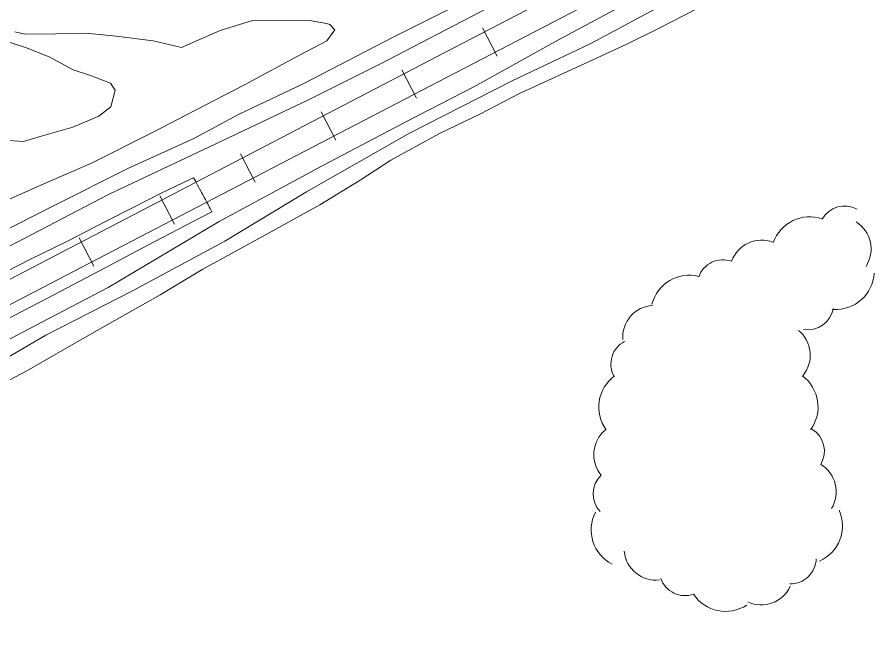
# Model space of a CAD drawing. Extents: x 2361284 to 2366480, y 6976556 to 6985346.
# Drawn here: x 2362647.8 to 2362837, y 6977802.6 to 6977937.4 of the extents above; entities that cross this region are included whole.
import ezdxf

# ---------------------------------------------------------------- set-up
doc = ezdxf.new("R2010")
doc.units = 0
doc.header["$LTSCALE"] = 1.9
for name, color, linetype, lineweight in [('12', 7, 'Continuous', 13), ('13', 7, 'Continuous', 13), ('16', 7, 'Continuous', 13), ('29', 7, 'Continuous', 13), ('3', 7, 'Continuous', 13)]:
    doc.layers.add(name, color=color, linetype=linetype, lineweight=lineweight)

msp = doc.modelspace()

# ---------------------------------------------------------------- linework, layer by layer
at = {"layer": '12'}
msp.add_lwpolyline([(2362643.901, 6977932.621), (2362649.639, 6977930.776), (2362654.847, 6977928.745), (2362660.105, 6977925.875), (2362663.717, 6977924.729), (2362668.324, 6977922.963), (2362669.349, 6977921.373), (2362668.404, 6977917.753), (2362665.755, 6977915.714), (2362660.055, 6977913.294), (2362652.865, 6977911.205), (2362649.195, 6977910.12), (2362645.923, 6977910.379)], dxfattribs=at)
at = {"layer": '13'}
for points in [[(2362846.368, 6977989.88), (2362833.714, 6977983.818), (2362819.229, 6977977.001), (2362808.776, 6977971.912), (2362799.407, 6977967.522), (2362787.743, 6977961.61), (2362772.631, 6977954.386), (2362755.474, 6977945.554), (2362744.226, 6977939.945), (2362730.472, 6977933.064), (2362710.857, 6977922.907), (2362696.501, 6977916.04), (2362686.611, 6977910.786), (2362672.133, 6977904.168), (2362656.088, 6977896.104), (2362643.19, 6977889.632)], [(2362843.258, 6977986.74), (2362826.36, 6977977.918), (2362809.593, 6977969.049), (2362792.578, 6977960.006), (2362771.05, 6977949.142), (2362751.222, 6977939.462), (2362727.517, 6977927.136), (2362711.891, 6977919.257), (2362690.108, 6977908.959), (2362668.006, 6977898.529), (2362644.313, 6977886.173), (2362628.185, 6977878.429), (2362610.673, 6977870.111), (2362593.054, 6977861.464), (2362585.352, 6977857.421), (2362583.447, 6977857.993), (2362580.821, 6977859.648), (2362577.087, 6977861.083), (2362573.759, 6977859.881), (2362571.862, 6977859.393), (2362571.103, 6977857.226), (2362570.506, 6977852.619)], [(2362850.88, 6977977.951), (2362836.711, 6977970.517), (2362826.573, 6977964.97), (2362807.895, 6977955.191), (2362796.018, 6977948.549), (2362782.013, 6977940.565), (2362766.042, 6977932.062), (2362748.205, 6977922.172), (2362733.557, 6977914.603), (2362714.978, 6977904.866), (2362692.204, 6977892.558), (2362667.781, 6977878.066), (2362653.213, 6977870.416), (2362641.093, 6977864.08), (2362621.171, 6977852.62), (2362606.32, 6977844.089), (2362594.875, 6977836.3), (2362590.692, 6977834.401), (2362586.071, 6977833.407), (2362580.904, 6977831.948)], [(2362857.457, 6977976.235), (2362836.426, 6977965.784), (2362817.151, 6977955.719), (2362803.058, 6977947.536), (2362789.29, 6977939.834), (2362773.907, 6977931.647), (2362756.624, 6977923.482), (2362734.083, 6977911.928), (2362711.443, 6977899.072), (2362693.465, 6977888.24), (2362673.298, 6977877.398), (2362654.079, 6977867.534), (2362647.616, 6977863.743), (2362632.318, 6977854.927), (2362617.052, 6977847.191), (2362599.455, 6977838.283), (2362588.684, 6977831.982), (2362584.962, 6977830.165), (2362581.618, 6977830.493)], [(2362838.236, 6977962.6), (2362831.456, 6977959.436), (2362819.077, 6977952.998), (2362809.104, 6977945.783), (2362800.42, 6977940.91), (2362788.827, 6977934.929), (2362781.819, 6977931.522), (2362771.483, 6977926.734), (2362758.221, 6977920.709), (2362749.532, 6977916.155), (2362740.682, 6977911.91), (2362729.989, 6977905.998), (2362723.239, 6977901.634), (2362714.381, 6977896.199), (2362702.532, 6977889.727), (2362688.604, 6977882.064), (2362679.247, 6977876.455), (2362663.212, 6977867.381), (2362649.955, 6977859.705), (2362639.705, 6977854.378)], [(2362647.299, 6977934.238), (2362649.481, 6977933.714), (2362656.299, 6977933.809), (2362662.849, 6977933.961), (2362669.596, 6977933.265), (2362677.736, 6977932.243), (2362683.921, 6977930.752), (2362692.435, 6977934.513), (2362699.525, 6977936.71), (2362706.436, 6977936.766), (2362712.065, 6977936.719), (2362715.832, 6977936.045), (2362716.543, 6977935.872), (2362717.635, 6977934.672), (2362715.858, 6977932.215), (2362710.057, 6977929.2), (2362697.789, 6977922.553), (2362685.021, 6977915.961), (2362677.717, 6977912.202), (2362664.161, 6977905.393), (2362653.156, 6977900.618), (2362643.227, 6977896.192)], [(2362686.573, 6977902.175), (2362685.597, 6977901.716), (2362679.733, 6977898.9), (2362673.145, 6977895.517), (2362667.243, 6977892.53), (2362658.873, 6977888.261), (2362650.612, 6977884.163), (2362645.586, 6977881.625), (2362634.897, 6977876.073), (2362623.583, 6977870.234), (2362615.989, 6977866.362), (2362603.745, 6977860.356), (2362592.244, 6977855.166), (2362584.376, 6977851.821), (2362582.542, 6977851.133), (2362580.891, 6977851.217), (2362580.348, 6977852.622), (2362579.509, 6977856.655), (2362577.274, 6977858.324), (2362575.164, 6977858.244), (2362573.802, 6977857.381), (2362572.458, 6977855.588), (2362570.904, 6977851.832)], [(2362690.584, 6977894.692), (2362690.366, 6977895.12), (2362690.221, 6977895.405), (2362690.025, 6977895.785), (2362689.928, 6977895.974), (2362689.78, 6977896.258), (2362689.584, 6977896.637), (2362689.485, 6977896.826), (2362689.187, 6977897.393), (2362688.988, 6977897.77), (2362688.587, 6977898.524), (2362688.368, 6977898.932), (2362688.221, 6977899.204), (2362687.926, 6977899.747), (2362687.777, 6977900.018), (2362687.479, 6977900.558), (2362687.179, 6977901.098), (2362686.978, 6977901.458), (2362686.573, 6977902.175)], [(2362690.584, 6977894.692), (2362686.335, 6977892.452), (2362676.553, 6977887.37), (2362667.031, 6977882.299), (2362656.004, 6977876.494), (2362640.192, 6977868.312), (2362629.249, 6977862.199), (2362618.405, 6977856.365), (2362604.243, 6977849.049), (2362598.811, 6977846.068), (2362592.242, 6977840.695), (2362583.809, 6977836.497), (2362579.283, 6977835.212)]]:
    msp.add_lwpolyline(points, dxfattribs=at)
at = {"layer": '16'}
for centre, radius, start, end in [((2362829.751, 6977890.315), 5.647, 61.19889, 151.19889), ((2362822.028, 6977885.091), 8.476, 70.52225, 160.52225), ((2362828.492, 6977886.492), 7.067, 327.3602, 57.3602), ((2362811.522, 6977881.388), 7.067, 69.62626, 159.62626), ((2362802.972, 6977878.494), 5.647, 70.16112, 160.16112), ((2362795.594, 6977872.272), 8.476, 75.60634, 165.60634), ((2362827.777, 6977881.696), 8.476, 266.73154, 356.73154), ((2362788.005, 6977867.061), 7.067, 93.75592, 183.75592), ((2362821.651, 6977874.412), 5.647, 260.20716, 350.20716), ((2362815.113, 6977863.149), 7.067, 320.77323, 50.77323), ((2362783.99, 6977861.2), 5.647, 117.87252, 207.87252), ((2362784.16, 6977851.753), 8.476, 126.12634, 216.12634), ((2362815.415, 6977851.807), 8.476, 323.81487, 53.81487), ((2362781.646, 6977841.32), 7.067, 129.58381, 219.58381), ((2362819.64, 6977842.098), 5.647, 328.89641, 58.89641), ((2362820.817, 6977833.121), 7.067, 328.68958, 58.68958), ((2362780.084, 6977832.665), 5.647, 133.08632, 223.08632), ((2362820.798, 6977825.679), 8.476, 293.81646, 23.81646), ((2362782.483, 6977824.782), 8.476, 152.78458, 242.78458), ((2362788.3, 6977820.798), 7.067, 185.93582, 275.93582), ((2362817.842, 6977818.578), 5.647, 268.55561, 358.55561), ((2362794.657, 6977815.974), 5.647, 199.26858, 289.26858), ((2362811.385, 6977815.367), 7.067, 245.21046, 335.21046), ((2362803.561, 6977815.339), 8.476, 213.42888, 303.42888)]:
    msp.add_arc(centre, radius, start, end, dxfattribs=at)
at = {"layer": '29'}
for p, q in [((2362750.133, 6977935.101), (2362753.363, 6977928.892)), ((2362732.39, 6977925.872), (2362735.619, 6977919.664)), ((2362714.646, 6977916.643), (2362717.875, 6977910.433)), ((2362696.903, 6977907.404), (2362700.132, 6977901.194)), ((2362679.16, 6977898.175), (2362682.398, 6977891.965)), ((2362661.417, 6977888.936), (2362664.656, 6977882.726))]:
    msp.add_line(p, q, dxfattribs=at)
for points in [[(2362457.884, 6977781.834), (2362517.591, 6977812.924), (2362577.3, 6977844.013), (2362659.566, 6977886.848), (2362741.844, 6977929.672), (2362813.663, 6977966.958), (2362885.503, 6978004.212), (2362955.909, 6978040.824), (2363026.325, 6978077.426), (2363088.273, 6978109.506), (2363150.253, 6978141.488)], [(2362460.186, 6977777.396), (2362519.894, 6977808.484), (2362579.602, 6977839.575), (2362661.869, 6977882.41), (2362744.146, 6977925.234), (2362815.966, 6977962.518), (2362887.806, 6977999.774), (2362958.212, 6978036.385), (2363028.627, 6978072.986), (2363090.566, 6978105.058), (2363152.546, 6978137.038)]]:
    msp.add_lwpolyline(points, dxfattribs=at)
at = {"layer": '3'}
for radius in [631448.636, 631447.676]:
    msp.add_arc((2654160.869, 6417887.576), radius, 117.4597, 117.51929, dxfattribs=at)

doc.saveas('drawing.dxf')
